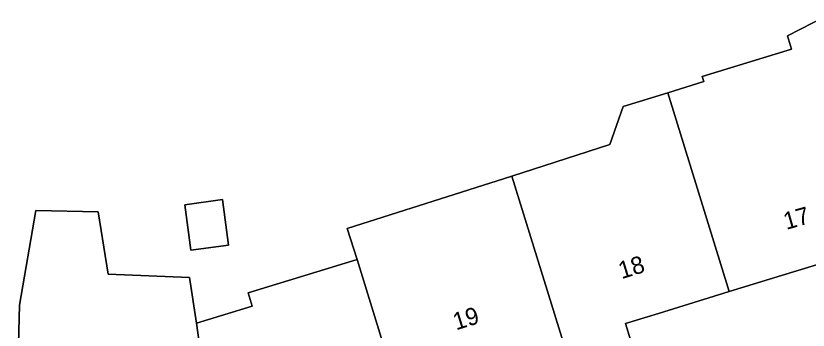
# Model space of a CAD drawing. Extents: x 158455 to 159797, y 387218 to 388672.
# Drawn here: x 159607.97 to 159653.73, y 387842.59 to 387860.73 of the extents above; entities that cross this region are included whole.
import ezdxf

# ---------------------------------------------------------------- set-up
doc = ezdxf.new("R2010")
doc.units = 0
for name, color, linetype in [('IMGEO_Erf', 7, 'Continuous'), ('IMGEO_Pand', 7, 'Continuous'), ('IMGEO_Pand_nummerreeks', 7, 'Continuous')]:
    doc.layers.add(name, color=color, linetype=linetype)

msp = doc.modelspace()

# ---------------------------------------------------------------- linework, layer by layer
at = {"layer": 'IMGEO_Erf'}
for points in [[(159608.1, 387841.016), (159608.18, 387844.025), (159609.126, 387849.503), (159612.726, 387849.421), (159613.294, 387845.808), (159617.999, 387845.633), (159618.401, 387842.99), (159621.61, 387843.976), (159621.378, 387844.731), (159627.677, 387846.666), (159627.107, 387848.445), (159636.61, 387851.484), (159642.28, 387853.297), (159643.056, 387855.506), (159645.626, 387856.295), (159647.707, 387856.934), (159647.619, 387857.221), (159652.781, 387858.806), (159652.546, 387859.571), (159654.794, 387860.732)], [(159654.914, 387846.573), (159652.889, 387845.951), (159649.177, 387844.811), (159645.082, 387843.553), (159643.181, 387842.969), (159643.76, 387841.083)]]:
    msp.add_lwpolyline(points, dxfattribs=at)
msp.add_lwpolyline([(159619.902, 387850.121), (159620.258, 387847.498), (159618.078, 387847.202), (159617.723, 387849.826)], close=True, dxfattribs=at)
at = {"layer": 'IMGEO_Pand'}
for points in [[(159649.177, 387844.811), (159652.889, 387845.951), (159654.914, 387846.573), (159655.5, 387844.665), (159659.365, 387845.852), (159657.897, 387850.632), (159656.629, 387854.758), (159654.794, 387860.732), (159652.546, 387859.571), (159652.781, 387858.806), (159647.619, 387857.221), (159647.707, 387856.934), (159645.626, 387856.295)], [(159640.188, 387839.985), (159643.76, 387841.083), (159643.181, 387842.969), (159645.082, 387843.553), (159649.177, 387844.811), (159645.626, 387856.295), (159643.056, 387855.506), (159642.28, 387853.297), (159636.61, 387851.484)], [(159640.188, 387839.985), (159636.61, 387851.484), (159627.107, 387848.445), (159627.677, 387846.666), (159630.064, 387838.903), (159633.888, 387840.078), (159635.839, 387840.677), (159636.409, 387838.824)], [(159617.723, 387849.826), (159618.078, 387847.202), (159620.258, 387847.498), (159619.902, 387850.121)], [(159619.701, 387833.643), (159618.401, 387842.99), (159617.999, 387845.633), (159613.294, 387845.808), (159612.726, 387849.421), (159609.126, 387849.503), (159608.18, 387844.025), (159608.1, 387841.016), (159607.968, 387836.017), (159612.185, 387835.921), (159614.177, 387835.875), (159614.106, 387833.786), (159619.511, 387833.585)], [(159619.701, 387833.643), (159624.685, 387835.175), (159624.103, 387837.071), (159626.031, 387837.663), (159630.064, 387838.903), (159627.677, 387846.666), (159621.378, 387844.731), (159621.61, 387843.976), (159618.401, 387842.99)]]:
    msp.add_lwpolyline(points, close=True, dxfattribs=at)

# ---------------------------------------------------------------- texts
at = {"layer": 'IMGEO_Pand_nummerreeks'}
for s, rotation, p in [('17', 15.9108, (159652.47, 387848.37)), ('18', 17.1774, (159642.956, 387845.525)), ('19', 17.1774, (159633.396, 387842.57))]:
    msp.add_text(s, height=1, rotation=rotation, dxfattribs=at).set_placement(p)

doc.saveas('drawing.dxf')
